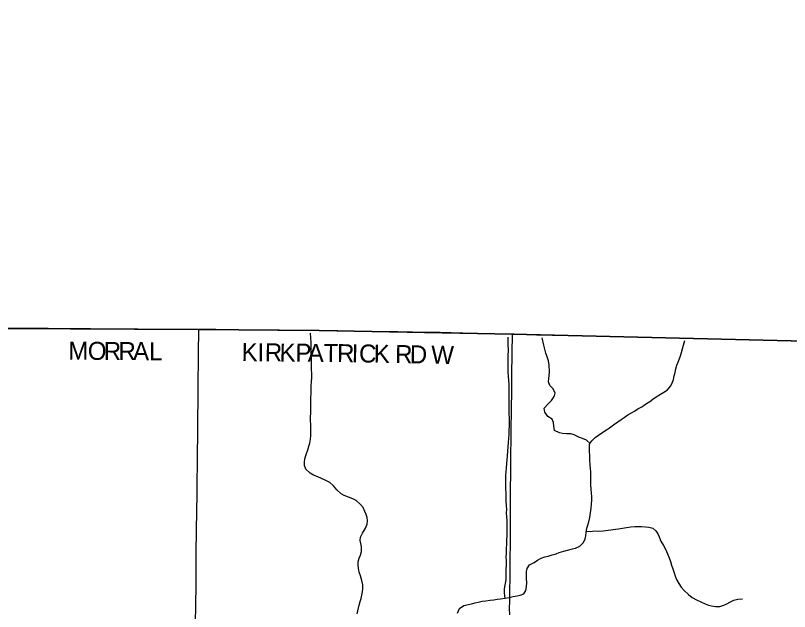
# Model space of a CAD drawing. Extents: x 1584893 to 1934202, y 663575 to 1091909.
# Drawn here: x 1731635 to 1744528, y 975273 to 985196 of the extents above; entities that cross this region are included whole.
import ezdxf

# ---------------------------------------------------------------- set-up
doc = ezdxf.new("R2010")
doc.units = 0
for name, color, linetype in [('GM_X_Adjacent_County', 7, 'Continuous'), ('GM_X_County', 7, 'Continuous'), ('GM_X_County_Road', 7, 'Continuous'), ('GM_X_Minor_River', 7, 'Continuous'), ('GM_X_Township', 7, 'Continuous'), ('GM_X_Township_Road', 7, 'Continuous'), ('GM_X_Township_Road_Text', 7, 'Continuous')]:
    doc.layers.add(name, color=color, linetype=linetype)

msp = doc.modelspace()

# ---------------------------------------------------------------- linework, layer by layer
at = {"layer": 'GM_X_Adjacent_County'}
msp.add_lwpolyline([(1761103, 985171), (1756190, 985192), (1746957, 985196), (1745376, 985192), (1745336, 982402), (1745299, 979824), (1745298, 979764), (1745248, 979765), (1739915, 979890), (1736696, 979953), (1734689, 979969), (1729335, 979998), (1724025, 979998), (1721062, 980018), (1715490, 980056), (1713338, 980070), (1713331, 979987), (1713057, 980009), (1710544, 980163)], dxfattribs=at)
at = {"layer": 'GM_X_County'}
msp.add_lwpolyline([(1712992, 956331), (1713199, 964236), (1713260, 966868), (1713314, 970824), (1713332, 974830), (1713341, 978483), (1713329, 979699), (1713331, 979987), (1713338, 980070), (1715490, 980056), (1721062, 980018), (1724025, 979998), (1729335, 979998), (1734689, 979969), (1736696, 979953), (1739915, 979890), (1745248, 979765), (1745298, 979764), (1745299, 979824), (1745336, 982402), (1745376, 985192), (1746957, 985196), (1756190, 985192), (1761103, 985171)], dxfattribs=at)
at = {"layer": 'GM_X_County_Road'}
for points in [[(1734628, 974658), (1734629, 974662), (1734631, 974859), (1734634, 975105), (1734638, 975351), (1734642, 975745), (1734647, 976237), (1734652, 976631), (1734659, 977238), (1734668, 977927), (1734670, 978189), (1734673, 978468), (1734674, 978583), (1734676, 978698), (1734680, 978944), (1734685, 979600), (1734690, 979929), (1734691, 979945), (1734692, 979972)], [(1739867, 975220), (1739866, 975319), (1739867, 975450), (1739870, 975614), (1739875, 975843), (1739875, 975975), (1739877, 976139), (1739879, 976417), (1739882, 976729), (1739881, 976844), (1739881, 976975), (1739882, 977090), (1739888, 977795), (1739898, 978680), (1739901, 978910), (1739904, 979172), (1739910, 979599), (1739912, 979861), (1739912, 979893)]]:
    msp.add_lwpolyline(points, dxfattribs=at)
at = {"layer": 'GM_X_Minor_River'}
for points in [[(1737325, 975233), (1737338, 975285), (1737361, 975377), (1737378, 975439), (1737392, 975491), (1737405, 975545), (1737414, 975601), (1737420, 975653), (1737419, 975718), (1737407, 975790), (1737382, 975867), (1737361, 975929), (1737347, 975996), (1737344, 976046), (1737344, 976098), (1737359, 976158), (1737380, 976210), (1737400, 976272), (1737397, 976348), (1737388, 976405), (1737378, 976457), (1737383, 976509), (1737414, 976577), (1737460, 976649), (1737493, 976725), (1737500, 976783), (1737495, 976837), (1737475, 976890), (1737453, 976940), (1737424, 977003), (1737384, 977057), (1737309, 977120), (1737253, 977151), (1737183, 977178), (1737111, 977205), (1737059, 977233), (1736986, 977298), (1736934, 977363), (1736871, 977420), (1736795, 977461), (1736731, 977488), (1736671, 977516), (1736597, 977545), (1736545, 977574), (1736472, 977645), (1736448, 977701), (1736447, 977758), (1736457, 977812), (1736478, 977886), (1736503, 977962), (1736524, 978028), (1736538, 978078), (1736549, 978140), (1736554, 978200), (1736554, 978265), (1736552, 978389), (1736550, 978449), (1736552, 978640), (1736553, 978712), (1736556, 978783), (1736556, 978833), (1736559, 978901), (1736560, 978971), (1736562, 979030), (1736565, 979098), (1736570, 979170), (1736570, 979238), (1736567, 979303), (1736568, 979359), (1736566, 979433), (1736565, 979486), (1736563, 979542), (1736562, 979596), (1736563, 979676), (1736560, 979749), (1736548, 979905)], [(1739790, 975497), (1739780, 975577), (1739781, 975638), (1739786, 975690), (1739796, 975740), (1739807, 975800), (1739810, 975892), (1739812, 976123), (1739811, 976175), (1739813, 976238), (1739816, 976322), (1739819, 976400), (1739822, 976458), (1739825, 976545), (1739826, 976683), (1739825, 976740), (1739823, 976800), (1739820, 976850), (1739816, 976916), (1739817, 976971), (1739816, 977035), (1739810, 977109), (1739809, 977171), (1739806, 977246), (1739804, 977316), (1739801, 977384), (1739802, 977467), (1739805, 977543), (1739807, 977597), (1739812, 977665), (1739819, 977738), (1739825, 977798), (1739830, 977866), (1739844, 978014), (1739849, 978087), (1739853, 978153), (1739858, 978217), (1739861, 978295), (1739863, 978358), (1739862, 978432), (1739865, 978500), (1739861, 978558), (1739858, 978609), (1739857, 978675), (1739857, 978733), (1739856, 978791), (1739857, 978868), (1739859, 978932), (1739858, 978986), (1739857, 979065), (1739851, 979115), (1739848, 979195), (1739843, 979259), (1739841, 979322), (1739840, 979376), (1739840, 979444), (1739843, 979514), (1739845, 979641), (1739843, 979703), (1739844, 979769), (1739839, 979842)], [(1741206, 978072), (1741149, 978126), (1741081, 978152), (1741019, 978173), (1740939, 978216), (1740883, 978229), (1740815, 978231), (1740749, 978236), (1740695, 978245), (1740613, 978284), (1740600, 978360), (1740598, 978418), (1740573, 978473), (1740505, 978520), (1740450, 978589), (1740442, 978659), (1740507, 978729), (1740562, 978784), (1740609, 978852), (1740625, 978908), (1740592, 978981), (1740536, 979036), (1740513, 979094), (1740518, 979150), (1740524, 979200), (1740531, 979262), (1740524, 979375), (1740513, 979445), (1740489, 979512), (1740468, 979576), (1740437, 979705), (1740410, 979831)], [(1740831, 976292), (1740916, 976315), (1740966, 976330), (1741036, 976362), (1741095, 976419), (1741124, 976481), (1741134, 976531), (1741143, 976586), (1741154, 976658), (1741166, 976708), (1741185, 976766), (1741200, 976838), (1741215, 976914), (1741225, 976994), (1741230, 977061), (1741233, 977131), (1741233, 977189), (1741232, 977241), (1741227, 977308), (1741221, 977382), (1741220, 977474), (1741219, 977531), (1741216, 977599), (1741214, 977655), (1741209, 977713), (1741202, 977794), (1741200, 977870), (1741197, 977938), (1741198, 978061), (1741235, 978115), (1741290, 978170), (1741348, 978208), (1741417, 978256), (1741480, 978295), (1741532, 978333), (1741597, 978382), (1741666, 978430), (1741722, 978467), (1741773, 978503), (1741835, 978546), (1741886, 978574), (1741944, 978606), (1741999, 978645), (1742067, 978681), (1742130, 978722), (1742199, 978770), (1742251, 978807), (1742308, 978847), (1742377, 978890), (1742437, 978924), (1742494, 978965), (1742548, 979023), (1742575, 979075), (1742596, 979135), (1742608, 979195), (1742621, 979253), (1742634, 979315), (1742650, 979374), (1742677, 979438), (1742704, 979514), (1742727, 979584), (1742747, 979644), (1742762, 979708), (1742783, 979786)], [(1741146, 976608), (1741209, 976607), (1741286, 976614), (1741354, 976612), (1741424, 976617), (1741553, 976632), (1741629, 976641), (1741679, 976650), (1741746, 976662), (1741814, 976673), (1741884, 976685), (1741953, 976690), (1742009, 976689), (1742063, 976687), (1742131, 976682), (1742183, 976675), (1742249, 976661), (1742303, 976618), (1742332, 976568), (1742358, 976515), (1742387, 976444), (1742427, 976370), (1742460, 976311), (1742495, 976231), (1742521, 976168), (1742544, 976104), (1742564, 976043), (1742585, 975981), (1742607, 975914), (1742622, 975860), (1742644, 975807), (1742685, 975737), (1742726, 975678), (1742774, 975621), (1742846, 975558), (1742909, 975508), (1742979, 975467), (1743053, 975432), (1743123, 975403), (1743177, 975380), (1743229, 975366), (1743295, 975355), (1743365, 975358), (1743432, 975378), (1743484, 975401), (1743534, 975427), (1743603, 975460), (1743669, 975480), (1743746, 975483)], [(1738999, 975246), (1739030, 975320), (1739106, 975373), (1739179, 975391), (1739229, 975400), (1739291, 975418), (1739344, 975429), (1739406, 975443), (1739472, 975452), (1739543, 975463), (1739603, 975469), (1739657, 975476), (1739715, 975484), (1739788, 975497), (1739858, 975508), (1739924, 975520), (1739991, 975533), (1740043, 975545), (1740101, 975568), (1740134, 975624), (1740149, 975684), (1740153, 975754), (1740148, 975819), (1740147, 975869), (1740145, 975941), (1740158, 975991), (1740197, 976047), (1740275, 976090), (1740328, 976126), (1740394, 976161), (1740455, 976183), (1740509, 976196), (1740577, 976214), (1740640, 976235), (1740694, 976253), (1740771, 976278), (1740831, 976292)]]:
    msp.add_lwpolyline(points, dxfattribs=at)
at = {"layer": 'GM_X_Township'}
msp.add_lwpolyline([(1729335, 979998), (1734689, 979969), (1736696, 979953), (1739915, 979890), (1745248, 979765), (1745298, 979764), (1745215, 974564), (1745153, 969335), (1745148, 969149), (1745093, 963928), (1743260, 963944), (1739812, 963988), (1734541, 964054), (1729276, 964083)], dxfattribs=at)
at = {"layer": 'GM_X_Township_Road'}
for points in [[(1729336, 980005), (1729590, 980004), (1730246, 980000), (1730574, 979998), (1730738, 979998), (1731410, 979994), (1731935, 979991), (1732181, 979989), (1732690, 979985), (1732887, 979983), (1733231, 979980), (1733674, 979978), (1734215, 979975), (1734655, 979972), (1734692, 979972)], [(1734692, 979972), (1734724, 979972), (1734970, 979971), (1735724, 979961), (1736007, 979958)], [(1736007, 979958), (1736020, 979957), (1736315, 979957), (1736627, 979955), (1736791, 979953), (1737004, 979950), (1737201, 979947), (1737529, 979942), (1737922, 979936), (1738004, 979935), (1738250, 979929), (1738512, 979925), (1738709, 979923), (1738890, 979920), (1739283, 979909), (1739709, 979898), (1739912, 979893)], [(1739912, 979893), (1739939, 979893), (1740119, 979888), (1740316, 979881), (1740579, 979876), (1740742, 979871), (1742087, 979841), (1742350, 979836), (1742612, 979829), (1742792, 979825), (1743022, 979819), (1743317, 979811), (1743678, 979802), (1743924, 979795), (1744088, 979792), (1744449, 979783), (1744957, 979768)]]:
    msp.add_lwpolyline(points, dxfattribs=at)

# ---------------------------------------------------------------- texts
at = {"layer": 'GM_X_Township_Road_Text'}
for s, rotation, p in [('M', 359.5976, (1732513, 979465)), ('O', 359.6326, (1732839, 979463)), ('R', 359.6425, (1733104, 979461)), ('R', 359.6456, (1733349, 979459)), ('A', 359.6463, (1733593, 979458)), ('L', 359.6462, (1733858, 979456)), ('K', 359.4269, (1735400, 979442)), ('I', 359.4265, (1735665, 979439)), ('R', 359.4248, (1735787, 979438)), ('K', 359.4182, (1736032, 979435)), ('P', 359.4095, (1736297, 979433)), ('A', 359.3915, (1736501, 979430)), ('T', 359.2821, (1736765, 979428)), ('R', 359.1893, (1736989, 979425)), ('I', 359.1303, (1737233, 979421)), ('C', 359.1096, (1737356, 979420)), ('K', 359.1001, (1737600, 979416)), ('R', 359.0887, (1737956, 979410)), ('D', 359.0238, (1738201, 979406)), ('W', 358.853, (1738557, 979400))]:
    msp.add_text(s, height=300, rotation=rotation, dxfattribs=at).set_placement(p)

doc.saveas('drawing.dxf')
